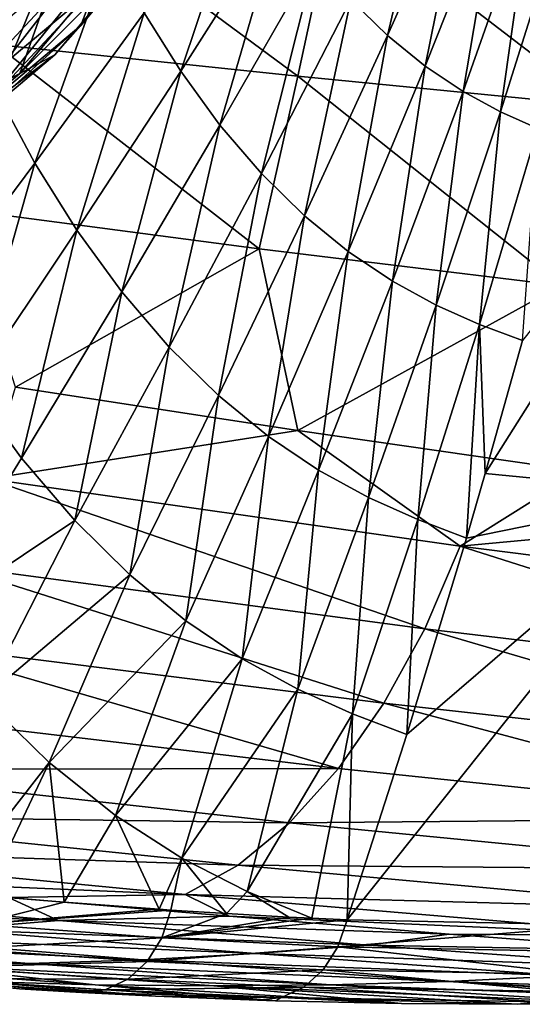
# Model space of a CAD drawing. Header units: metres. Extents: x -62 to 150, y -92 to 92.
# Tile 611 of 656: x 52.95 to 57.67, y 40.64 to 49.89. Entities that reach past the tile are written whole.
import ezdxf

# ---------------------------------------------------------------- set-up
doc = ezdxf.new("R2010")
doc.units = ezdxf.units.M
doc.layers.add('solid_500615', color=7, linetype='CONTINUOUS')

msp = doc.modelspace()

# ---------------------------------------------------------------- linework, layer by layer
at = {"layer": 'solid_500615'}
for points in [[(56.872292, 51.717999, 46.296391), (56.060177, 50.07935, 46.999954), (56.405838, 49.739628, 46.505806)], [(57.158813, 51.436569, 45.887783), (56.872292, 51.717999, 46.296391), (56.405838, 49.739628, 46.505806)], [(50.186111, 51.456882, 15.529026), (53.05463, 51.213627, 17.266272), (52.718086, 49.656464, 17.727648)], [(55.120132, 51.368252, 48.341984), (54.117516, 49.953815, 49.251984), (54.460857, 49.404652, 48.764423)], [(55.41256, 50.899696, 47.924847), (55.120132, 51.368252, 48.341984), (54.460857, 49.404652, 48.764423)], [(57.158813, 51.436569, 45.887783), (56.405838, 49.739628, 46.505806), (56.758934, 49.451309, 46.000359)], [(57.451649, 51.197674, 45.470249), (57.158813, 51.436569, 45.887783), (56.758934, 49.451309, 46.000359)], [(53.05463, 51.213627, 17.266272), (55.560642, 49.357235, 19.492893), (52.718086, 49.656464, 17.727648)], [(53.05463, 51.213627, 17.266272), (55.911064, 50.986626, 19.013189), (55.560642, 49.357235, 19.492893)], [(57.451649, 51.197674, 45.470249), (56.758934, 49.451309, 46.000359), (57.114353, 49.213669, 45.490372)], [(57.746525, 51.000755, 45.0494), (57.451649, 51.197674, 45.470249), (57.114353, 49.213669, 45.490372)], [(53.518753, 51.144787, 50.09449), (52.398079, 49.908951, 51.100395), (52.727238, 49.211136, 50.646763)], [(53.803146, 50.537079, 49.695984), (53.518753, 51.144787, 50.09449), (52.727238, 49.211136, 50.646763)], [(53.520153, 49.835041, 30.310804), (53.656914, 50.192295, 30.658363), (54.459068, 51.14579, 29.512766)], [(54.351528, 50.823265, 29.123476), (53.520153, 49.835041, 30.310804), (54.459068, 51.14579, 29.512766)], [(55.911064, 50.986626, 19.013189), (58.401966, 49.079483, 21.274193), (55.560642, 49.357235, 19.492893)], [(55.911064, 50.986626, 19.013189), (58.765274, 50.776051, 20.777765), (58.401966, 49.079483, 21.274193)], [(57.746525, 51.000755, 45.0494), (57.114353, 49.213669, 45.490372), (57.468063, 49.021893, 44.980843)], [(58.040085, 50.841854, 44.629372), (57.746525, 51.000755, 45.0494), (57.468063, 49.021893, 44.980843)], [(55.41256, 50.899696, 47.924847), (54.460857, 49.404652, 48.764423), (54.829716, 48.898682, 48.238525)], [(55.727329, 50.467701, 47.475426), (55.41256, 50.899696, 47.924847), (54.829716, 48.898682, 48.238525)], [(53.278477, 49.558819, 29.946896), (53.520153, 49.835041, 30.310804), (54.351528, 50.823265, 29.123476)], [(54.132446, 50.573895, 28.727304), (53.278477, 49.558819, 29.946896), (54.351528, 50.823265, 29.123476)], [(58.040085, 50.841854, 44.629372), (57.468063, 49.021893, 44.980843), (57.817368, 48.866745, 44.474655)], [(53.803146, 50.537079, 49.695984), (52.727238, 49.211136, 50.646763), (53.089779, 48.541901, 50.140453)], [(52.782204, 49.45789, 31.907578), (52.841881, 49.903355, 32.162792), (53.67963, 50.606724, 30.966366)], [(53.656914, 50.192295, 30.658363), (52.782204, 49.45789, 31.907578), (53.67963, 50.606724, 30.966366)], [(52.948032, 49.382076, 29.590944), (53.278477, 49.558819, 29.946896), (54.132446, 50.573895, 28.727304)], [(53.816456, 50.414337, 28.350708), (52.948032, 49.382076, 29.590944), (54.132446, 50.573895, 28.727304)], [(54.117516, 49.953815, 49.251984), (53.803146, 50.537079, 49.695984), (53.089779, 48.541901, 50.140453)], [(55.727329, 50.467701, 47.475426), (54.829716, 48.898682, 48.238525), (55.219158, 48.444103, 47.681454)], [(56.060177, 50.07935, 46.999954), (55.727329, 50.467701, 47.475426), (55.219158, 48.444103, 47.681454)], [(53.816456, 50.414337, 28.350708), (53.17247, 50.019913, 28.379908), (52.948032, 49.382076, 29.590944)], [(52.613583, 49.073883, 31.60552), (52.782204, 49.45789, 31.907578), (53.656914, 50.192295, 30.658363)], [(53.520153, 49.835041, 30.310804), (52.613583, 49.073883, 31.60552), (53.656914, 50.192295, 30.658363)], [(53.17247, 50.019913, 28.379908), (22.857243, 50.117298, 5.700705), (22.397575, 49.485519, 6.357179)], [(56.060177, 50.07935, 46.999954), (55.219158, 48.444103, 47.681454), (55.623116, 48.046658, 47.101761)], [(56.405838, 49.739628, 46.505806), (56.060177, 50.07935, 46.999954), (55.623116, 48.046658, 47.101761)], [(53.17247, 50.019913, 28.379908), (22.397575, 49.485519, 6.357179), (21.910892, 48.918564, 7.052234)], [(52.22578, 49.008476, 29.731918), (53.17247, 50.019913, 28.379908), (21.910892, 48.918564, 7.052234)], [(52.948032, 49.382076, 29.590944), (53.17247, 50.019913, 28.379908), (52.22578, 49.008476, 29.731918)], [(54.117516, 49.953815, 49.251984), (53.089779, 48.541901, 50.140453), (53.484489, 47.912266, 49.5835)], [(54.460857, 49.404652, 48.764423), (54.117516, 49.953815, 49.251984), (53.484489, 47.912266, 49.5835)], [(52.347271, 48.776978, 31.276796), (52.613583, 49.073883, 31.60552), (53.520153, 49.835041, 30.310804)], [(53.278477, 49.558819, 29.946896), (52.347271, 48.776978, 31.276796), (53.520153, 49.835041, 30.310804)], [(56.405838, 49.739628, 46.505806), (55.623116, 48.046658, 47.101761), (56.035381, 47.709488, 46.508022)], [(56.758934, 49.451309, 46.000359), (56.405838, 49.739628, 46.505806), (56.035381, 47.709488, 46.508022)], [(52.718086, 49.656464, 17.727648), (55.199497, 47.735912, 19.988483), (52.365551, 48.107162, 18.200087)], [(52.718086, 49.656464, 17.727648), (55.560642, 49.357235, 19.492893), (55.199497, 47.735912, 19.988483)], [(52.001064, 48.586998, 30.943356), (52.347271, 48.776978, 31.276796), (53.278477, 49.558819, 29.946896)], [(52.948032, 49.382076, 29.590944), (52.001064, 48.586998, 30.943356), (53.278477, 49.558819, 29.946896)], [(59.810768, 49.562469, 41.879967), (57.673084, 46.874828, 44.116329), (57.323322, 45.625885, 44.199379)], [(59.810768, 49.562469, 41.879967), (57.323322, 45.625885, 44.199379), (59.224094, 45.438347, 41.469166)], [(56.758934, 49.451309, 46.000359), (56.035381, 47.709488, 46.508022), (56.450073, 47.431671, 45.908127)], [(57.114353, 49.213669, 45.490372), (56.758934, 49.451309, 46.000359), (56.450073, 47.431671, 45.908127)], [(52.948032, 49.382076, 29.590944), (52.22578, 49.008476, 29.731918), (52.001064, 48.586998, 30.943356)], [(54.460857, 49.404652, 48.764423), (53.484489, 47.912266, 49.5835), (53.907413, 47.332596, 48.981728)], [(54.829716, 48.898682, 48.238525), (54.460857, 49.404652, 48.764423), (53.907413, 47.332596, 48.981728)], [(55.560642, 49.357235, 19.492893), (58.032356, 47.391163, 21.790676), (55.199497, 47.735912, 19.988483)], [(55.560642, 49.357235, 19.492893), (58.401966, 49.079483, 21.274193), (58.032356, 47.391163, 21.790676)], [(53.089779, 48.541901, 50.140453), (52.727238, 49.211136, 50.646763), (52.04007, 47.133072, 51.010052)], [(57.114353, 49.213669, 45.490372), (56.450073, 47.431671, 45.908127), (56.862549, 47.207516, 45.308002)], [(57.468063, 49.021893, 44.980843), (57.114353, 49.213669, 45.490372), (56.862549, 47.207516, 45.308002)], [(57.468063, 49.021893, 44.980843), (56.862549, 47.207516, 45.308002), (57.26973, 47.026207, 44.711147)], [(57.817368, 48.866745, 44.474655), (57.468063, 49.021893, 44.980843), (57.26973, 47.026207, 44.711147)], [(54.829716, 48.898682, 48.238525), (53.907413, 47.332596, 48.981728), (54.352943, 46.812195, 48.34322)], [(55.219158, 48.444103, 47.681454), (54.829716, 48.898682, 48.238525), (54.352943, 46.812195, 48.34322)], [(57.817368, 48.866745, 44.474655), (57.26973, 47.026207, 44.711147), (57.673084, 46.874828, 44.116329)], [(53.089779, 48.541901, 50.140453), (52.04007, 47.133072, 51.010052), (52.486969, 46.422894, 50.38475)], [(53.484489, 47.912266, 49.5835), (53.089779, 48.541901, 50.140453), (52.486969, 46.422894, 50.38475)], [(55.219158, 48.444103, 47.681454), (54.352943, 46.812195, 48.34322), (54.814228, 46.357536, 47.677681)], [(55.623116, 48.046658, 47.101761), (55.219158, 48.444103, 47.681454), (54.814228, 46.357536, 47.677681)], [(52.365551, 48.107162, 18.200087), (55.199497, 47.735912, 19.988483), (52.908039, 46.437004, 19.265713)], [(55.623116, 48.046658, 47.101761), (54.814228, 46.357536, 47.677681), (55.28429, 45.972118, 46.994915)], [(56.035381, 47.709488, 46.508022), (55.623116, 48.046658, 47.101761), (55.28429, 45.972118, 46.994915)], [(53.484489, 47.912266, 49.5835), (52.486969, 46.422894, 50.38475), (52.964172, 45.769581, 49.70755)], [(53.907413, 47.332596, 48.981728), (53.484489, 47.912266, 49.5835), (52.964172, 45.769581, 49.70755)], [(55.199497, 47.735912, 19.988483), (55.560978, 46.027687, 20.958496), (52.908039, 46.437004, 19.265713)], [(55.199497, 47.735912, 19.988483), (58.032356, 47.391163, 21.790676), (55.560978, 46.027687, 20.958496)], [(56.035381, 47.709488, 46.508022), (55.28429, 45.972118, 46.994915), (55.75655, 45.654781, 46.304001)], [(56.450073, 47.431671, 45.908127), (56.035381, 47.709488, 46.508022), (55.75655, 45.654781, 46.304001)], [(58.032356, 47.391163, 21.790676), (58.21365, 45.646065, 22.662189), (55.560978, 46.027687, 20.958496)], [(56.450073, 47.431671, 45.908127), (55.75655, 45.654781, 46.304001), (56.225861, 45.398949, 45.611862)], [(56.862549, 47.207516, 45.308002), (56.450073, 47.431671, 45.908127), (56.225861, 45.398949, 45.611862)], [(53.907413, 47.332596, 48.981728), (52.964172, 45.769581, 49.70755), (53.465363, 45.183563, 48.987457)], [(54.352943, 46.812195, 48.34322), (53.907413, 47.332596, 48.981728), (53.465363, 45.183563, 48.987457)], [(56.862549, 47.207516, 45.308002), (56.225861, 45.398949, 45.611862), (56.688881, 45.192181, 44.922733)], [(57.26973, 47.026207, 44.711147), (56.862549, 47.207516, 45.308002), (56.688881, 45.192181, 44.922733)], [(57.26973, 47.026207, 44.711147), (56.688881, 45.192181, 44.922733), (57.146862, 45.017525, 44.235573)], [(57.323322, 45.625885, 44.199379), (57.26973, 47.026207, 44.711147), (57.146862, 45.017525, 44.235573)], [(57.323322, 45.625885, 44.199379), (57.673084, 46.874828, 44.116329), (57.26973, 47.026207, 44.711147)], [(54.352943, 46.812195, 48.34322), (53.465363, 45.183563, 48.987457), (53.98291, 44.672081, 48.235386)], [(54.814228, 46.357536, 47.677681), (54.352943, 46.812195, 48.34322), (53.98291, 44.672081, 48.235386)], [(52.964172, 45.769581, 49.70755), (52.486969, 46.422894, 50.38475), (52.005463, 44.208214, 50.416443)], [(52.651817, 45.572815, 19.623875), (52.908039, 46.437004, 19.265713), (55.560978, 46.027687, 20.958496)], [(54.814228, 46.357536, 47.677681), (53.98291, 44.672081, 48.235386), (54.509098, 44.238995, 47.462437)], [(55.28429, 45.972118, 46.994915), (54.814228, 46.357536, 47.677681), (54.509098, 44.238995, 47.462437)], [(57.088387, 44.942257, 22.41354), (52.651817, 45.572815, 19.623875), (55.560978, 46.027687, 20.958496)], [(57.088387, 44.942257, 22.41354), (55.560978, 46.027687, 20.958496), (58.21365, 45.646065, 22.662189)], [(55.28429, 45.972118, 46.994915), (54.509098, 44.238995, 47.462437), (55.036728, 43.882908, 46.678997)], [(55.75655, 45.654781, 46.304001), (55.28429, 45.972118, 46.994915), (55.036728, 43.882908, 46.678997)], [(53.465363, 45.183563, 48.987457), (52.964172, 45.769581, 49.70755), (52.005463, 44.208214, 50.416443)], [(55.75655, 45.654781, 46.304001), (55.036728, 43.882908, 46.678997), (55.560303, 43.596329, 45.893097)], [(56.225861, 45.398949, 45.611862), (55.75655, 45.654781, 46.304001), (55.560303, 43.596329, 45.893097)], [(57.088387, 44.942257, 22.41354), (58.21365, 45.646065, 22.662189), (60.865776, 45.292156, 24.376671)], [(59.224094, 45.438347, 41.469166), (57.323322, 45.625885, 44.199379), (57.146862, 45.017525, 44.235573)], [(56.755623, 44.165348, 22.840889), (52.298656, 44.761269, 20.087313), (52.651817, 45.572815, 19.623875)], [(56.755623, 44.165348, 22.840889), (52.651817, 45.572815, 19.623875), (57.088387, 44.942257, 22.41354)], [(59.224094, 45.438347, 41.469166), (56.587513, 43.172794, 44.328423), (56.024902, 41.429348, 44.392605)], [(59.224094, 45.438347, 41.469166), (56.024902, 41.429348, 44.392605), (58.451748, 41.38105, 40.927208)], [(59.224094, 45.438347, 41.469166), (57.146862, 45.017525, 44.235573), (56.587513, 43.172794, 44.328423)], [(56.225861, 45.398949, 45.611862), (55.560303, 43.596329, 45.893097), (56.076378, 43.36515, 45.109867)], [(56.688881, 45.192181, 44.922733), (56.225861, 45.398949, 45.611862), (56.076378, 43.36515, 45.109867)], [(61.513935, 44.382072, 25.23876), (57.088387, 44.942257, 22.41354), (60.865776, 45.292156, 24.376671)], [(53.465363, 45.183563, 48.987457), (52.005463, 44.208214, 50.416443), (52.605282, 43.510357, 49.551201)], [(53.98291, 44.672081, 48.235386), (53.465363, 45.183563, 48.987457), (52.605282, 43.510357, 49.551201)], [(56.688881, 45.192181, 44.922733), (56.076378, 43.36515, 45.109867), (56.587513, 43.172794, 44.328423)], [(57.146862, 45.017525, 44.235573), (56.688881, 45.192181, 44.922733), (56.587513, 43.172794, 44.328423)], [(61.198711, 43.636379, 25.63409), (56.755623, 44.165348, 22.840889), (57.088387, 44.942257, 22.41354)], [(61.198711, 43.636379, 25.63409), (57.088387, 44.942257, 22.41354), (61.513935, 44.382072, 25.23876)], [(56.369305, 43.46479, 23.360538), (51.890476, 44.027443, 20.642843), (52.298656, 44.761269, 20.087313)], [(56.369305, 43.46479, 23.360538), (52.298656, 44.761269, 20.087313), (56.755623, 44.165348, 22.840889)], [(53.98291, 44.672081, 48.235386), (52.605282, 43.510357, 49.551201), (53.222881, 42.909885, 48.643692)], [(54.509098, 44.238995, 47.462437), (53.98291, 44.672081, 48.235386), (53.222881, 42.909885, 48.643692)], [(54.509098, 44.238995, 47.462437), (53.222881, 42.909885, 48.643692), (53.847839, 42.411148, 47.709469)], [(55.036728, 43.882908, 46.678997), (54.509098, 44.238995, 47.462437), (53.847839, 42.411148, 47.709469)], [(60.832497, 42.966957, 26.120371), (56.369305, 43.46479, 23.360538), (56.755623, 44.165348, 22.840889)], [(60.832497, 42.966957, 26.120371), (56.755623, 44.165348, 22.840889), (61.198711, 43.636379, 25.63409)], [(55.942261, 42.853573, 23.959055), (51.439743, 43.384304, 21.27684), (51.890476, 44.027443, 20.642843)], [(55.942261, 42.853573, 23.959055), (51.890476, 44.027443, 20.642843), (56.369305, 43.46479, 23.360538)], [(55.036728, 43.882908, 46.678997), (53.847839, 42.411148, 47.709469), (54.470829, 42.011028, 46.762993)], [(55.560303, 43.596329, 45.893097), (55.036728, 43.882908, 46.678997), (54.470829, 42.011028, 46.762993)], [(55.560303, 43.596329, 45.893097), (54.470829, 42.011028, 46.762993), (55.085667, 41.696072, 45.814728)], [(56.076378, 43.36515, 45.109867), (55.560303, 43.596329, 45.893097), (55.085667, 41.696072, 45.814728)], [(52.300064, 41.720654, 49.398319), (53.222881, 42.909885, 48.643692), (52.605282, 43.510357, 49.551201)], [(60.427784, 42.385975, 26.685343), (55.942261, 42.853573, 23.959055), (56.369305, 43.46479, 23.360538)], [(60.427784, 42.385975, 26.685343), (56.369305, 43.46479, 23.360538), (60.832497, 42.966957, 26.120371)], [(50.955456, 42.842686, 21.977375), (51.439743, 43.384304, 21.27684), (55.942261, 42.853573, 23.959055)], [(56.076378, 43.36515, 45.109867), (55.085667, 41.696072, 45.814728), (55.692844, 41.44532, 44.867165)], [(56.076378, 43.36515, 45.109867), (55.692844, 41.44532, 44.867165), (56.024902, 41.429348, 44.392605)], [(56.587513, 43.172794, 44.328423), (56.076378, 43.36515, 45.109867), (56.024902, 41.429348, 44.392605)], [(50.444702, 42.413483, 22.731434), (50.955456, 42.842686, 21.977375), (55.483662, 42.342667, 24.62442)], [(55.483662, 42.342667, 24.62442), (50.955456, 42.842686, 21.977375), (55.942261, 42.853573, 23.959055)], [(52.300064, 41.720654, 49.398319), (52.627224, 41.656868, 48.981873), (53.222881, 42.909885, 48.643692)], [(52.627224, 41.656868, 48.981873), (53.364101, 41.597298, 48.045856), (53.222881, 42.909885, 48.643692)], [(53.364101, 41.597298, 48.045856), (53.847839, 42.411148, 47.709469), (53.222881, 42.909885, 48.643692)], [(55.483662, 42.342667, 24.62442), (55.942261, 42.853573, 23.959055), (60.427784, 42.385975, 26.685343)], [(49.918293, 42.109715, 23.524487), (50.444702, 42.413483, 22.731434), (55.000454, 41.943085, 25.343327)], [(55.000454, 41.943085, 25.343327), (50.444702, 42.413483, 22.731434), (55.483662, 42.342667, 24.62442)], [(53.364101, 41.597298, 48.045856), (54.259445, 41.530025, 46.862583), (53.847839, 42.411148, 47.709469)], [(54.259445, 41.530025, 46.862583), (54.470829, 42.011028, 46.762993), (53.847839, 42.411148, 47.709469)], [(59.993534, 41.90406, 27.317446), (55.483662, 42.342667, 24.62442), (60.427784, 42.385975, 26.685343)], [(55.000454, 41.943085, 25.343327), (55.483662, 42.342667, 24.62442), (59.993534, 41.90406, 27.317446)], [(54.503544, 41.667858, 26.101261), (49.918293, 42.109715, 23.524487), (55.000454, 41.943085, 25.343327)], [(50.763599, 41.826412, 25.076317), (49.918293, 42.109715, 23.524487), (54.503544, 41.667858, 26.101261)], [(54.259445, 41.530025, 46.862583), (54.367855, 41.522217, 46.715706), (54.470829, 42.011028, 46.762993)], [(54.367855, 41.522217, 46.715706), (54.890072, 41.488056, 45.998325), (54.470829, 42.011028, 46.762993)], [(54.890072, 41.488056, 45.998325), (55.085667, 41.696072, 45.814728), (54.470829, 42.011028, 46.762993)], [(54.503544, 41.667858, 26.101261), (55.000454, 41.943085, 25.343327), (59.536171, 41.53183, 28.003633)], [(59.536171, 41.53183, 28.003633), (55.000454, 41.943085, 25.343327), (59.993534, 41.90406, 27.317446)], [(52.842041, 41.640129, 26.221581), (50.763599, 41.826412, 25.076317), (54.503544, 41.667858, 26.101261)], [(49.420586, 41.588181, 28.263205), (50.403122, 41.670197, 26.837837), (53.31205, 41.422352, 28.531183)], [(53.31205, 41.422352, 28.531183), (50.403122, 41.670197, 26.837837), (52.842041, 41.640129, 26.221581)], [(52.546272, 41.388371, 48.930935), (53.364101, 41.597298, 48.045856), (52.627224, 41.656868, 48.981873)], [(54.915482, 41.463547, 27.379507), (52.842041, 41.640129, 26.221581), (54.503544, 41.667858, 26.101261)], [(53.31205, 41.422352, 28.531183), (52.842041, 41.640129, 26.221581), (54.915482, 41.463547, 27.379507)], [(59.066029, 41.281487, 28.730358), (54.503544, 41.667858, 26.101261), (59.536171, 41.53183, 28.003633)], [(54.915482, 41.463547, 27.379507), (54.503544, 41.667858, 26.101261), (59.066029, 41.281487, 28.730358)], [(54.890072, 41.488056, 45.998325), (55.47752, 41.454563, 45.17271), (55.085667, 41.696072, 45.814728)], [(55.47752, 41.454563, 45.17271), (55.692844, 41.44532, 44.867165), (55.085667, 41.696072, 45.814728)], [(52.285103, 41.340137, 30.011497), (49.420586, 41.588181, 28.263205), (53.31205, 41.422352, 28.531183)], [(52.546272, 41.388371, 48.930935), (54.259445, 41.530025, 46.862583), (53.364101, 41.597298, 48.045856)], [(52.546272, 41.388371, 48.930935), (54.367855, 41.522217, 46.715706), (54.259445, 41.530025, 46.862583)], [(52.546272, 41.388371, 48.930935), (54.284153, 41.261757, 46.661125), (54.367855, 41.522217, 46.715706)], [(53.31205, 41.422352, 28.531183), (54.915482, 41.463547, 27.379507), (56.983814, 41.29668, 28.550026)], [(54.284153, 41.261757, 46.661125), (54.890072, 41.488056, 45.998325), (54.367855, 41.522217, 46.715706)], [(54.284153, 41.261757, 46.661125), (55.47752, 41.454563, 45.17271), (54.890072, 41.488056, 45.998325)], [(54.284153, 41.261757, 46.661125), (55.692844, 41.44532, 44.867165), (55.47752, 41.454563, 45.17271)], [(56.983814, 41.29668, 28.550026), (54.915482, 41.463547, 27.379507), (59.066029, 41.281487, 28.730358)], [(52.285103, 41.340137, 30.011497), (53.31205, 41.422352, 28.531183), (56.225677, 41.192711, 30.253708)], [(52.546272, 41.388371, 48.930935), (52.410225, 41.157555, 48.833694), (54.284153, 41.261757, 46.661125)], [(56.225677, 41.192711, 30.253708), (53.31205, 41.422352, 28.531183), (56.983814, 41.29668, 28.550026)], [(54.284153, 41.261757, 46.661125), (56.024902, 41.429348, 44.392605), (55.692844, 41.44532, 44.867165)], [(54.284153, 41.261757, 46.661125), (55.938396, 41.175598, 44.3377), (56.024902, 41.429348, 44.392605)], [(55.938396, 41.175598, 44.3377), (58.451748, 41.38105, 40.927208), (56.024902, 41.429348, 44.392605)], [(55.938396, 41.175598, 44.3377), (58.366173, 41.130585, 40.868439), (58.451748, 41.38105, 40.927208)], [(50.229935, 41.243729, 32.975857), (51.260666, 41.279724, 31.495525), (54.101841, 41.053768, 33.326355)], [(51.260666, 41.279724, 31.495525), (52.285103, 41.340137, 30.011497), (55.162712, 41.112137, 31.788353)], [(54.101841, 41.053768, 33.326355), (51.260666, 41.279724, 31.495525), (55.162712, 41.112137, 31.788353)], [(55.162712, 41.112137, 31.788353), (52.285103, 41.340137, 30.011497), (56.225677, 41.192711, 30.253708)], [(56.225677, 41.192711, 30.253708), (56.983814, 41.29668, 28.550026), (59.046947, 41.139553, 29.733059)], [(59.046947, 41.139553, 29.733059), (56.983814, 41.29668, 28.550026), (59.066029, 41.281487, 28.730358)], [(49.200768, 41.231659, 34.452438), (50.229935, 41.243729, 32.975857), (53.034019, 41.019665, 34.860245)], [(51.968239, 41.008354, 36.389729), (49.200768, 41.231659, 34.452438), (53.034019, 41.019665, 34.860245)], [(53.034019, 41.019665, 34.860245), (50.229935, 41.243729, 32.975857), (54.101841, 41.053768, 33.326355)], [(52.410225, 41.157555, 48.833694), (54.144783, 41.038872, 46.567009), (54.284153, 41.261757, 46.661125)], [(54.284153, 41.261757, 46.661125), (54.144783, 41.038872, 46.567009), (55.938396, 41.175598, 44.3377)], [(54.144783, 41.038872, 46.567009), (55.798855, 40.959354, 44.244705), (55.938396, 41.175598, 44.3377)], [(55.162712, 41.112137, 31.788353), (56.225677, 41.192711, 30.253708), (59.154785, 40.97876, 32.012703)], [(55.938396, 41.175598, 44.3377), (55.798855, 40.959354, 44.244705), (58.229149, 40.917206, 40.772491)], [(55.938396, 41.175598, 44.3377), (58.229149, 40.917206, 40.772491), (58.366173, 41.130585, 40.868439)], [(59.154785, 40.97876, 32.012703), (56.225677, 41.192711, 30.253708), (59.046947, 41.139553, 29.733059)], [(52.410225, 41.157555, 48.833694), (52.230133, 40.983177, 48.698051), (54.144783, 41.038872, 46.567009)], [(54.101841, 41.053768, 33.326355), (55.162712, 41.112137, 31.788353), (58.068588, 40.903942, 33.604176)], [(58.068588, 40.903942, 33.604176), (55.162712, 41.112137, 31.788353), (59.154785, 40.97876, 32.012703)], [(53.657471, 40.819759, 39.936634), (50.888374, 41.01984, 37.924408), (51.968239, 41.008354, 36.389729)], [(52.547596, 40.850807, 41.51437), (50.888374, 41.01984, 37.924408), (53.657471, 40.819759, 39.936634)], [(51.968239, 41.008354, 36.389729), (53.034019, 41.019665, 34.860245), (55.871651, 40.819603, 36.77459)], [(54.771923, 40.80941, 38.352329), (51.968239, 41.008354, 36.389729), (55.871651, 40.819603, 36.77459)], [(53.657471, 40.819759, 39.936634), (51.968239, 41.008354, 36.389729), (54.771923, 40.80941, 38.352329)], [(52.230133, 40.983177, 48.698051), (53.96217, 40.871105, 46.43869), (54.144783, 41.038872, 46.567009)], [(53.034019, 41.019665, 34.860245), (54.101841, 41.053768, 33.326355), (56.974548, 40.850479, 35.192093)], [(55.871651, 40.819603, 36.77459), (53.034019, 41.019665, 34.860245), (56.974548, 40.850479, 35.192093)], [(54.144783, 41.038872, 46.567009), (53.96217, 40.871105, 46.43869), (55.798855, 40.959354, 44.244705)], [(56.974548, 40.850479, 35.192093), (54.101841, 41.053768, 33.326355), (58.068588, 40.903942, 33.604176)], [(54.223179, 40.713089, 45.169838), (51.428635, 40.904503, 43.085129), (52.547596, 40.850807, 41.51437)], [(52.94529, 40.781391, 46.891552), (51.428635, 40.904503, 43.085129), (54.223179, 40.713089, 45.169838)], [(52.230133, 40.983177, 48.698051), (52.02063, 40.879406, 48.535027), (53.96217, 40.871105, 46.43869)], [(53.96217, 40.871105, 46.43869), (55.617073, 40.796669, 44.120861), (55.798855, 40.959354, 44.244705)], [(55.798855, 40.959354, 44.244705), (55.617073, 40.796669, 44.120861), (58.050213, 40.756607, 40.647198)], [(55.798855, 40.959354, 44.244705), (58.050213, 40.756607, 40.647198), (58.229149, 40.917206, 40.772491)], [(56.974548, 40.850479, 35.192093), (58.068588, 40.903942, 33.604176), (61.026917, 40.714806, 35.45137)], [(52.02063, 40.879406, 48.535027), (52.94529, 40.781391, 46.891552), (53.416832, 40.753952, 46.268196)], [(52.02063, 40.879406, 48.535027), (53.416832, 40.753952, 46.268196), (53.750549, 40.771534, 46.286175)], [(52.02063, 40.879406, 48.535027), (53.750549, 40.771534, 46.286175), (53.96217, 40.871105, 46.43869)], [(55.350636, 40.670364, 43.58181), (52.547596, 40.850807, 41.51437), (53.657471, 40.819759, 39.936634)], [(54.223179, 40.713089, 45.169838), (52.547596, 40.850807, 41.51437), (55.350636, 40.670364, 43.58181)], [(56.535931, 40.643982, 41.895603), (53.657471, 40.819759, 39.936634), (54.771923, 40.80941, 38.352329)], [(55.350636, 40.670364, 43.58181), (53.657471, 40.819759, 39.936634), (56.535931, 40.643982, 41.895603)], [(53.96217, 40.871105, 46.43869), (53.750549, 40.771534, 46.286175), (55.617073, 40.796669, 44.120861)], [(54.771923, 40.80941, 38.352329), (55.871651, 40.819603, 36.77459), (58.704048, 40.643963, 38.799217)], [(57.621902, 40.636211, 40.346142), (54.771923, 40.80941, 38.352329), (58.704048, 40.643963, 38.799217)], [(56.535931, 40.643982, 41.895603), (54.771923, 40.80941, 38.352329), (57.621902, 40.636211, 40.346142)], [(55.871651, 40.819603, 36.77459), (56.974548, 40.850479, 35.192093), (59.876564, 40.670124, 37.118191)], [(58.704048, 40.643963, 38.799217), (55.871651, 40.819603, 36.77459), (59.876564, 40.670124, 37.118191)], [(56.974548, 40.850479, 35.192093), (61.026917, 40.714806, 35.45137), (60.050488, 40.675613, 36.868313)], [(59.876564, 40.670124, 37.118191), (56.974548, 40.850479, 35.192093), (60.050488, 40.675613, 36.868313)], [(53.530788, 40.747681, 46.115425), (52.94529, 40.781391, 46.891552), (54.223179, 40.713089, 45.169838)], [(53.530788, 40.747681, 46.115425), (53.416832, 40.753952, 46.268196), (52.94529, 40.781391, 46.891552)], [(53.750549, 40.771534, 46.286175), (53.416832, 40.753952, 46.268196), (53.530788, 40.747681, 46.115425)], [(53.750549, 40.771534, 46.286175), (53.530788, 40.747681, 46.115425), (55.406654, 40.699677, 43.97543)], [(55.406654, 40.699677, 43.97543), (53.530788, 40.747681, 46.115425), (54.223179, 40.713089, 45.169838)], [(53.750549, 40.771534, 46.286175), (55.406654, 40.699677, 43.97543), (55.617073, 40.796669, 44.120861)], [(55.183353, 40.675613, 43.819302), (54.223179, 40.713089, 45.169838), (55.350636, 40.670364, 43.58181)], [(55.406654, 40.699677, 43.97543), (54.223179, 40.713089, 45.169838), (55.183353, 40.675613, 43.819302)], [(55.617073, 40.796669, 44.120861), (55.406654, 40.699677, 43.97543), (57.84251, 40.660591, 40.501766)], [(55.617073, 40.796669, 44.120861), (57.84251, 40.660591, 40.501766), (58.050213, 40.756607, 40.647198)], [(55.406654, 40.699677, 43.97543), (55.183353, 40.675613, 43.819302), (55.350636, 40.670364, 43.58181)], [(55.406654, 40.699677, 43.97543), (55.350636, 40.670364, 43.58181), (56.535931, 40.643982, 41.895603)], [(55.406654, 40.699677, 43.97543), (56.535931, 40.643982, 41.895603), (57.621902, 40.636211, 40.346142)], [(55.406654, 40.699677, 43.97543), (57.621902, 40.636211, 40.346142), (57.84251, 40.660591, 40.501766)], [(60.273766, 40.699299, 37.02486), (57.621902, 40.636211, 40.346142), (58.704048, 40.643963, 38.799217)], [(57.84251, 40.660591, 40.501766), (57.621902, 40.636211, 40.346142), (60.273766, 40.699299, 37.02486)]]:
    msp.add_3dface(points, dxfattribs=at)

doc.saveas('drawing.dxf')
